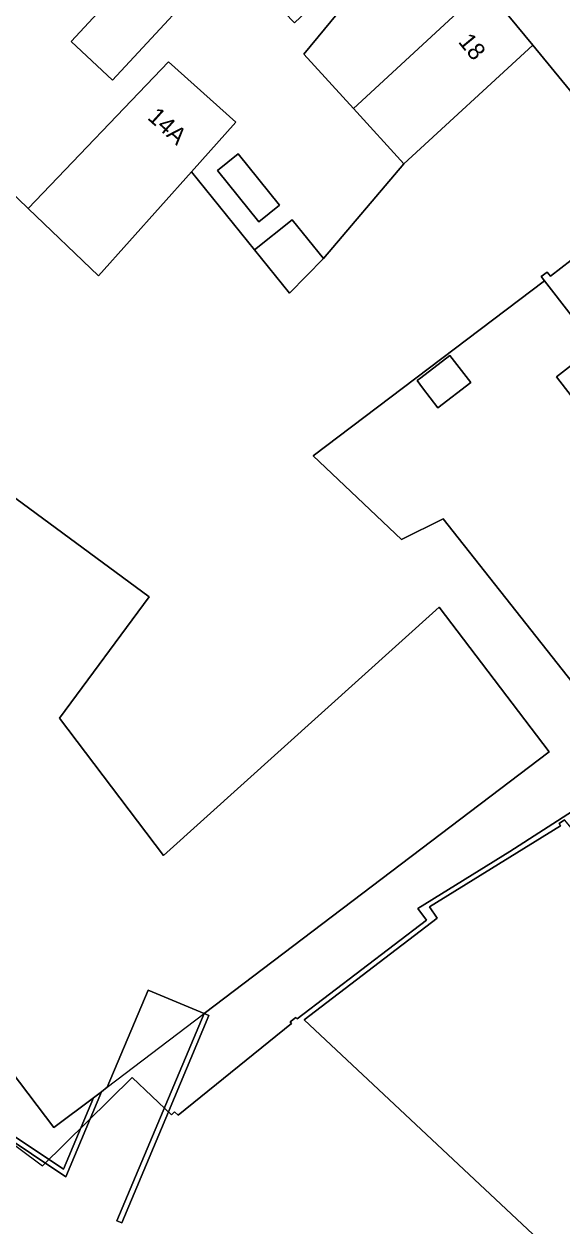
# Model space of a CAD drawing. Extents: x 160663 to 161506, y 382245 to 383291.
# Drawn here: x 161158.3 to 161189.6, y 383013.1 to 383083 of the extents above; entities that cross this region are included whole.
import ezdxf

# ---------------------------------------------------------------- set-up
doc = ezdxf.new("R2010")
doc.units = 0
for name, color, linetype in [('IMGEO_Erf', 7, 'Continuous'), ('IMGEO_Hek', 7, 'Continuous'), ('IMGEO_Muur', 7, 'Continuous'), ('IMGEO_Pand', 7, 'Continuous'), ('IMGEO_Pand_nummerreeks', 7, 'Continuous'), ('IMGEO_Pand_overbouw', 7, 'Continuous'), ('IMGEO_Parkeervlak_open', 7, 'Continuous'), ('IMGEO_Voetpad_open', 7, 'Continuous')]:
    doc.layers.add(name, color=color, linetype=linetype)

msp = doc.modelspace()

# ---------------------------------------------------------------- linework, layer by layer
at = {"layer": 'IMGEO_Erf'}
for points in [[(161170.219, 383087.072), (161163.45, 383079.77), (161161.037, 383082.007), (161168.667, 383090.233)], [(161154.974, 383075.718), (161158.54, 383072.292), (161166.709, 383080.822), (161170.631, 383077.307), (161168.045, 383074.423), (161171.715, 383069.888), (161173.907, 383071.623), (161175.723, 383069.379), (161180.397, 383074.892), (161177.474, 383078.11), (161174.585, 383081.276), (161176.992, 383084.189)], [(161191.989, 383058.995), (161189.282, 383062.489), (161191.56, 383064.253), (161188.59, 383068.086), (161175.134, 383057.903), (161180.27, 383053.027), (161182.682, 383054.225), (161194.136, 383039.726), (161186.569, 383034.862), (161181.216, 383031.542), (161181.726, 383030.87), (161174.185, 383025.121), (161174.124, 383025.2), (161173.794, 383024.943), (161173.862, 383024.856), (161167.259, 383019.517), (161167.052, 383019.715), (161166.876, 383019.535), (161166.699, 383019.703), (161163.988, 383013.25), (161163.702, 383013.37), (161168.784, 383025.439), (161165.518, 383026.785), (161163.143, 383021.142), (161162.797, 383020.881), (161160.721, 383015.935), (161156.72, 383018.598)], [(161195.652, 383005.327), (161174.594, 383025.074), (161182.348, 383030.983), (161181.902, 383031.64), (161189.518, 383036.362), (161189.438, 383036.503), (161189.755, 383036.713)], [(161156.88, 383018.839), (161160.587, 383016.366), (161162.337, 383020.536), (161160.039, 383018.807), (161151.049, 383030.643)]]:
    msp.add_lwpolyline(points, dxfattribs=at)
for points in [[(161169.558, 383074.502), (161170.755, 383075.471), (161173.168, 383072.49), (161171.971, 383071.521)], [(161181.171, 383062.278), (161181.382, 383062.439), (161183.088, 383063.742), (161184.299, 383062.157), (161182.382, 383060.693), (161181.49, 383061.86)]]:
    msp.add_lwpolyline(points, close=True, dxfattribs=at)
at = {"layer": 'IMGEO_Hek'}
for points in [[(161180.397, 383074.892), (161175.723, 383069.379)], [(161156.682, 383018.571), (161159.376, 383016.575), (161164.585, 383021.715), (161166.876, 383019.535)]]:
    msp.add_lwpolyline(points, dxfattribs=at)
at = {"layer": 'IMGEO_Muur'}
for points in [[(161158.54, 383072.292), (161154.974, 383075.718), (161150.151, 383070.564)], [(161168.045, 383074.423), (161171.715, 383069.888)], [(161188.59, 383068.086), (161175.134, 383057.903), (161180.27, 383053.027), (161182.682, 383054.225), (161194.136, 383039.726), (161186.569, 383034.862), (161181.216, 383031.542), (161181.726, 383030.87), (161174.185, 383025.121), (161174.124, 383025.2), (161173.794, 383024.943), (161173.862, 383024.856), (161167.259, 383019.517), (161167.052, 383019.715), (161166.876, 383019.535)]]:
    msp.add_lwpolyline(points, dxfattribs=at)
for points in [[(161166.699, 383019.703), (161169.061, 383025.323), (161168.784, 383025.439), (161163.702, 383013.37), (161163.988, 383013.25)], [(161162.797, 383020.881), (161162.337, 383020.536), (161160.587, 383016.366), (161156.88, 383018.839), (161156.72, 383018.598), (161160.721, 383015.935)]]:
    msp.add_lwpolyline(points, close=True, dxfattribs=at)
at = {"layer": 'IMGEO_Pand'}
for points in [[(161175.102, 383096.364), (161174.577, 383096.898), (161174.333, 383096.651), (161174.656, 383096.342), (161170.952, 383092.985), (161168.316, 383090.596), (161168.667, 383090.233), (161161.037, 383082.007), (161163.45, 383079.77), (161170.219, 383087.072), (161172.286, 383084.926), (161174.048, 383083.097), (161176.152, 383085.123), (161176.845, 383084.402), (161177.023, 383084.216), (161182.226, 383088.728), (161182.108, 383088.871)], [(161183.251, 383083.452), (161185.124, 383085.202), (161182.226, 383088.728), (161177.023, 383084.216), (161176.992, 383084.189), (161174.585, 383081.276), (161177.474, 383078.11)], [(161185.124, 383085.202), (161183.251, 383083.452), (161177.474, 383078.11), (161180.397, 383074.892), (161187.91, 383081.796)], [(161158.54, 383072.292), (161162.627, 383068.378), (161168.045, 383074.423), (161170.631, 383077.307), (161166.709, 383080.822)], [(161169.558, 383074.502), (161171.971, 383071.521), (161173.168, 383072.49), (161170.755, 383075.471)], [(161194.843, 383073.041), (161191.671, 383070.472), (161191.484, 383070.732), (161191.145, 383070.487), (161191.336, 383070.224), (161188.933, 383068.345), (161188.746, 383068.593), (161188.403, 383068.333), (161188.59, 383068.086), (161191.56, 383064.253), (161189.282, 383062.489), (161191.989, 383058.995), (161193.963, 383059.839), (161195.151, 383060.747), (161200.871, 383065.123)], [(161175.723, 383069.379), (161173.907, 383071.623), (161171.715, 383069.888), (161173.753, 383067.371)], [(161181.382, 383062.439), (161181.171, 383062.278), (161181.49, 383061.86), (161182.382, 383060.693), (161184.299, 383062.157), (161183.088, 383063.742)], [(161160.36, 383042.625), (161165.582, 383049.681), (161147.379, 383063.088), (161145.904, 383061.072), (161142.897, 383063.273), (161138.611, 383056.66), (161139.647, 383055.96), (161138.969, 383054.914), (161135.492, 383049.653), (161136.836, 383048.711), (161139.147, 383047.027), (161154.611, 383035.762), (161151.049, 383030.643), (161160.039, 383018.807), (161162.337, 383020.536), (161162.797, 383020.881), (161163.143, 383021.142), (161165.518, 383026.785), (161168.784, 383025.439), (161188.861, 383040.667), (161182.454, 383049.093), (161166.42, 383034.632)]]:
    msp.add_lwpolyline(points, close=True, dxfattribs=at)
msp.add_lwpolyline([(161211.821, 383008.504), (161208.601, 383013.224), (161205.774, 383017.306), (161203.78, 383019.829), (161199.101, 383025.506), (161197.199, 383027.815), (161194.923, 383030.535), (161193.231, 383032.557), (161189.755, 383036.713), (161189.438, 383036.503), (161189.518, 383036.362), (161181.902, 383031.64), (161182.348, 383030.983), (161174.594, 383025.074), (161195.652, 383005.327)], dxfattribs=at)
at = {"layer": 'IMGEO_Pand_overbouw'}
msp.add_lwpolyline([(161163.143, 383021.142), (161168.784, 383025.439), (161165.518, 383026.785)], close=True, dxfattribs=at)
at = {"layer": 'IMGEO_Parkeervlak_open'}
for points in [[(161193.247, 383075.298), (161187.91, 383081.796), (161180.397, 383074.892), (161175.723, 383069.379), (161173.753, 383067.371), (161171.715, 383069.888), (161168.045, 383074.423), (161162.627, 383068.378), (161158.54, 383072.292), (161154.974, 383075.718)], [(161147.379, 383063.088), (161165.582, 383049.681), (161160.36, 383042.625), (161166.42, 383034.632), (161182.454, 383049.093), (161188.861, 383040.667), (161168.784, 383025.439), (161169.061, 383025.323), (161166.699, 383019.703), (161166.876, 383019.535), (161167.052, 383019.715), (161167.259, 383019.517), (161173.862, 383024.856), (161173.794, 383024.943), (161174.124, 383025.2), (161174.185, 383025.121), (161181.726, 383030.87), (161181.216, 383031.542), (161186.569, 383034.862), (161194.136, 383039.726), (161182.682, 383054.225), (161180.27, 383053.027), (161175.134, 383057.903), (161188.59, 383068.086), (161188.403, 383068.333), (161188.746, 383068.593), (161188.933, 383068.345), (161191.336, 383070.224)]]:
    msp.add_lwpolyline(points, dxfattribs=at)
at = {"layer": 'IMGEO_Voetpad_open'}
msp.add_lwpolyline([(161185.124, 383085.202), (161187.91, 383081.796), (161193.247, 383075.298), (161194.843, 383073.041), (161200.871, 383065.123), (161203.928, 383061.108), (161207.208, 383056.799), (161209.991, 383053.208), (161210.498, 383052.526), (161215.014, 383046.451), (161219.232, 383040.778), (161223.829, 383034.858), (161227.678, 383029.901), (161230.169, 383026.694), (161230.732, 383025.919), (161235.44, 383019.435), (161240.886, 383011.935)], dxfattribs=at)

# ---------------------------------------------------------------- texts
at = {"layer": 'IMGEO_Pand_nummerreeks'}
for s, rotation, p in [('18', 309.42276, (161183.525, 383081.982)), ('14A', 317.86445, (161165.43, 383077.527))]:
    msp.add_text(s, height=1, rotation=rotation, dxfattribs=at).set_placement(p)

doc.saveas('drawing.dxf')
